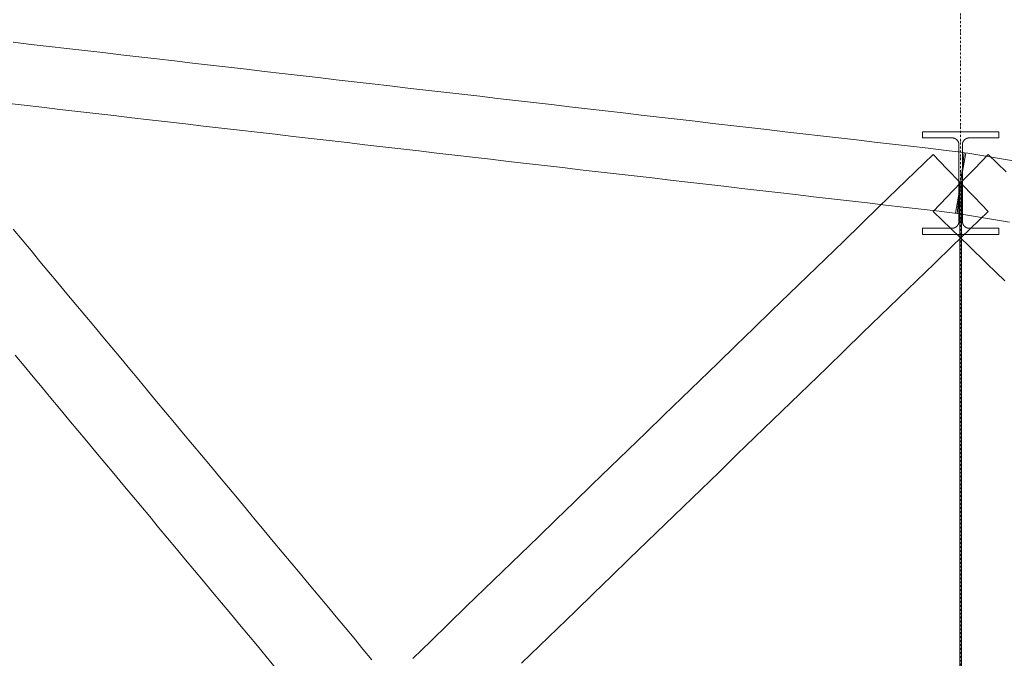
# Model space of a CAD drawing. Header units: millimetres. Extents: x -176817 to 571382, y -58489 to 156123.
# Tile 347 of 364: x 550642 to 554500, y -9664 to -7164. Entities that reach past the tile are written whole.
import ezdxf

# ---------------------------------------------------------------- set-up
doc = ezdxf.new("R2010")
doc.units = ezdxf.units.MM
doc.header["$LTSCALE"] = 0.2
doc.linetypes.add('DASHDOT', pattern=[25.4, 12.7, -6.35, 0, -6.35])
doc.layers.get('0').update_dxf_attribs({"lineweight": 13})
doc.layers.add('ARF2000E0_BEARING_ROOF_KANTAVAT_KATTO', color=7, linetype='Continuous', lineweight=13)

msp = doc.modelspace()

# ---------------------------------------------------------------- linework, layer by layer
at = {"color": 252, "linetype": 'DASHDOT', "ltscale": 3}
msp.add_line((554328.6662, 20227.7292), (554328.6662, -30771.4395), dxfattribs=at)
at = {"layer": 'ARF2000E0_BEARING_ROOF_KANTAVAT_KATTO'}
for points in [[(554314.8598, -7921.8795), (554321.763, -7862.2779), (554328.6662, -7802.6763), (554335.5694, -7743.0748), (554342.4726, -7683.4732), (554272.1601, -7675.3295), (554201.8476, -7667.1857), (554131.5351, -7659.042), (554061.2226, -7650.8982), (553990.9101, -7642.7545), (553920.5976, -7634.6107), (553850.2851, -7626.467), (553779.9726, -7618.3232), (553709.6601, -7610.1795), (553639.3476, -7602.0357), (553569.0351, -7593.892), (553498.7226, -7585.7482), (553428.4101, -7577.6045), (553358.0976, -7569.4607), (553287.7851, -7561.317), (553217.4726, -7553.1732), (553147.1601, -7545.0295), (553076.8476, -7536.8857), (553006.5351, -7528.742), (552936.2226, -7520.5982), (552865.9101, -7512.4545), (552795.5976, -7504.3107), (552725.2851, -7496.167), (552654.9726, -7488.0232), (552584.6601, -7479.8795), (552514.3476, -7471.7357), (552444.0351, -7463.592), (552373.7226, -7455.4482), (552303.4101, -7447.3045), (552233.0976, -7439.1607), (552162.7851, -7431.017), (552092.4726, -7422.8732), (552022.1601, -7414.7295), (551951.8476, -7406.5857), (551881.5351, -7398.442), (551811.2226, -7390.2982), (551740.9101, -7382.1545), (551670.5976, -7374.0107), (551600.2851, -7365.867), (551529.9726, -7357.7232), (551459.6601, -7349.5795), (551389.3476, -7341.4357), (551319.0351, -7333.292), (551248.7226, -7325.1482), (551178.4101, -7317.0045), (551108.0976, -7308.8607), (551037.7851, -7300.717), (550967.4726, -7292.5732), (550897.1601, -7284.4295), (550826.8476, -7276.2857), (550756.5351, -7268.142), (550686.2226, -7259.9982), (550615.9101, -7251.8545)], [(550588.2973, -7490.2607), (550658.6098, -7498.4045), (550728.9223, -7506.5482), (550799.2348, -7514.692), (550869.5473, -7522.8357), (550939.8598, -7530.9795), (551010.1723, -7539.1232), (551080.4848, -7547.267), (551150.7973, -7555.4107), (551221.1098, -7563.5545), (551291.4223, -7571.6982), (551361.7348, -7579.842), (551432.0473, -7587.9857), (551502.3598, -7596.1295), (551572.6723, -7604.2732), (551642.9848, -7612.417), (551713.2973, -7620.5607), (551783.6098, -7628.7045), (551853.9223, -7636.8482), (551924.2348, -7644.992), (551994.5473, -7653.1357), (552064.8598, -7661.2795), (552135.1723, -7669.4232), (552205.4848, -7677.567), (552275.7973, -7685.7107), (552346.1098, -7693.8545), (552416.4223, -7701.9982), (552486.7348, -7710.142), (552557.0473, -7718.2857), (552627.3598, -7726.4295), (552697.6723, -7734.5732), (552767.9848, -7742.717), (552838.2973, -7750.8607), (552908.6098, -7759.0045), (552978.9223, -7767.1482), (553049.2348, -7775.292), (553119.5473, -7783.4357), (553189.8598, -7791.5795), (553260.1723, -7799.7232), (553330.4848, -7807.867), (553400.7973, -7816.0107), (553471.1098, -7824.1545), (553541.4223, -7832.2982), (553611.7348, -7840.442), (553682.0473, -7848.5857), (553752.3598, -7856.7295), (553822.6723, -7864.8732), (553892.9848, -7873.017), (553963.2973, -7881.1607), (554033.6098, -7889.3045), (554103.9223, -7897.4482), (554174.2348, -7905.592), (554244.5473, -7913.7357), (554314.8598, -7921.8795)], [(554335.4162, -7802.6763), (554335.4162, -7728.0227), (554335.4162, -7653.369), (554335.4243, -7652.7049), (554335.4487, -7652.0416), (554335.4893, -7651.3793), (554335.5461, -7650.7182), (554335.6191, -7650.0588), (554335.7081, -7649.4012), (554335.8133, -7648.7458), (554335.9346, -7648.0929), (554336.0716, -7647.444), (554336.2244, -7646.7988), (554336.3929, -7646.1578), (554336.577, -7645.5212), (554336.7766, -7644.8892), (554336.9916, -7644.2623), (554337.222, -7643.6406), (554337.4676, -7643.0245), (554337.7286, -7642.4137), (554338.0044, -7641.8098), (554338.2948, -7641.213), (554338.5997, -7640.6237), (554338.919, -7640.0419), (554339.2524, -7639.4681), (554339.6, -7638.9025), (554339.9614, -7638.3452), (554340.3361, -7637.7977), (554340.7238, -7637.2597), (554341.1245, -7636.7315), (554341.538, -7636.2134), (554341.9641, -7635.7056), (554342.4026, -7635.2083), (554342.8532, -7634.7217), (554343.3158, -7634.2462), (554343.7901, -7633.782), (554344.2755, -7633.3299), (554344.7716, -7632.8899), (554345.2782, -7632.4623), (554345.7952, -7632.0473), (554346.3223, -7631.645), (554346.8594, -7631.2557), (554347.4061, -7630.8795), (554347.962, -7630.5167), (554348.5265, -7630.1679), (554349.0993, -7629.8331), (554349.68, -7629.5125), (554350.2684, -7629.2063), (554350.8643, -7628.9147), (554351.4673, -7628.6377), (554352.0772, -7628.3755), (554352.6928, -7628.1286), (554353.314, -7627.897), (554353.9406, -7627.6809), (554354.5721, -7627.4802), (554355.2084, -7627.2951), (554355.8492, -7627.1257), (554356.4941, -7626.9721), (554357.143, -7626.8343), (554357.7954, -7626.7124), (554358.4504, -7626.6067), (554359.1076, -7626.5172), (554359.7667, -7626.4438), (554360.4275, -7626.3868), (554361.0895, -7626.3459), (554361.7525, -7626.3214), (554362.4162, -7626.3133), (554420.5412, -7626.3133), (554478.6662, -7626.3133), (554478.6662, -7602.2637), (554403.6662, -7602.2637), (554328.6662, -7602.2637), (554253.6662, -7602.2637), (554178.6662, -7602.2637), (554178.6662, -7626.3133), (554236.7912, -7626.3133), (554294.9162, -7626.3133), (554295.5803, -7626.3214), (554296.2437, -7626.346), (554296.906, -7626.3868), (554297.5671, -7626.444), (554298.2265, -7626.5174), (554298.8841, -7626.607), (554299.5394, -7626.7129), (554300.1922, -7626.8348), (554300.841, -7626.9727), (554301.4859, -7627.1264), (554302.1267, -7627.2959), (554302.763, -7627.481), (554303.3946, -7627.6818), (554304.0211, -7627.898), (554304.6423, -7628.1296), (554305.2579, -7628.3766), (554305.8681, -7628.639), (554306.4713, -7628.9162), (554307.0674, -7629.2081), (554307.656, -7629.5144), (554308.2369, -7629.8352), (554308.8098, -7630.1702), (554309.3745, -7630.5193), (554309.9307, -7630.8824), (554310.4772, -7631.2586), (554311.014, -7631.648), (554311.541, -7632.0503), (554312.0579, -7632.4653), (554312.5644, -7632.893), (554313.0603, -7633.333), (554313.5455, -7633.7851), (554314.0196, -7634.2492), (554314.4823, -7634.725), (554314.9329, -7635.2117), (554315.3713, -7635.7091), (554315.7974, -7636.2171), (554316.2108, -7636.7354), (554316.6115, -7637.2637), (554316.9993, -7637.8019), (554317.3739, -7638.3497), (554317.7351, -7638.9067), (554318.0824, -7639.4721), (554318.4156, -7640.0458), (554318.7346, -7640.6273), (554319.0393, -7641.2165), (554319.3295, -7641.8131), (554319.6051, -7642.4167), (554319.8659, -7643.0272), (554320.1115, -7643.6434), (554320.3418, -7644.265), (554320.5567, -7644.892), (554320.7562, -7645.5239), (554320.9402, -7646.1605), (554321.1087, -7646.8015), (554321.2614, -7647.4466), (554321.3984, -7648.0956), (554321.5195, -7648.7481), (554321.6246, -7649.4032), (554321.7136, -7650.0605), (554321.7864, -7650.7196), (554321.8432, -7651.3803), (554321.8837, -7652.0423), (554321.9081, -7652.7053), (554321.9162, -7653.369), (554321.9162, -7728.0227), (554321.9162, -7802.6763), (554335.4162, -7802.6763)], [(554436.4663, -7914.0503), (554382.5662, -7858.3633), (554328.6662, -7802.6763), (554274.7662, -7746.9894), (554220.8662, -7691.3024), (554150.5537, -7759.3587), (554080.2412, -7827.4149), (554009.9287, -7895.4712), (553939.6162, -7963.5274), (553869.3037, -8031.5837), (553798.9912, -8099.6399), (553728.6787, -8167.6962), (553658.3662, -8235.7524), (553588.0537, -8303.8087), (553517.7412, -8371.8649), (553447.4287, -8439.9212), (553377.1162, -8507.9774), (553306.8037, -8576.0337), (553236.4912, -8644.0899), (553166.1787, -8712.1462), (553095.8662, -8780.2024), (553025.5537, -8848.2587), (552955.2412, -8916.3149), (552884.9287, -8984.3712), (552814.6162, -9052.4274), (552744.3037, -9120.4837), (552673.9912, -9188.5399), (552603.6787, -9256.5962), (552533.3662, -9324.6524), (552463.0537, -9392.7087), (552392.7412, -9460.7649), (552322.4287, -9528.8212), (552252.1162, -9596.8774), (552181.8037, -9664.9337)], [(554506.7788, -7759.3587), (554436.4663, -7691.3024), (554382.5662, -7746.9894), (554328.6662, -7802.6763), (554274.7662, -7858.3633), (554220.8662, -7914.0503), (554291.1787, -7982.1065), (554361.4912, -8050.1628), (554431.8037, -8118.219), (554502.1162, -8186.2753)], [(554559.6053, -7720.0128), (554489.2928, -7708.1269), (554418.9803, -7696.2409), (554348.6678, -7684.355), (554338.667, -7743.5157), (554328.6662, -7802.6763), (554318.6654, -7861.837), (554308.6646, -7920.9977), (554378.9771, -7932.8836), (554449.2896, -7944.7695), (554519.6021, -7956.6555)], [(554478.6662, -8004.451), (554478.6662, -7980.238), (554420.5412, -7980.238), (554362.4162, -7980.238), (554361.75, -7980.2297), (554361.0845, -7980.2049), (554360.42, -7980.1635), (554359.757, -7980.1056), (554359.0955, -7980.0312), (554358.436, -7979.9404), (554357.7787, -7979.8332), (554357.124, -7979.7096), (554356.4729, -7979.5699), (554355.8257, -7979.4141), (554355.1827, -7979.2423), (554354.5444, -7979.0546), (554353.9108, -7978.8512), (554353.2824, -7978.6321), (554352.6595, -7978.3974), (554352.0423, -7978.1472), (554351.4319, -7977.882), (554350.8286, -7977.6019), (554350.2326, -7977.3071), (554349.6442, -7976.9977), (554349.0636, -7976.6739), (554348.4911, -7976.3357), (554347.9269, -7975.9835), (554347.3712, -7975.6172), (554346.8243, -7975.237), (554346.2872, -7974.8437), (554345.7601, -7974.4373), (554345.2432, -7974.0181), (554344.7368, -7973.5863), (554344.241, -7973.1422), (554343.7563, -7972.6859), (554343.2826, -7972.2176), (554342.8205, -7971.7376), (554342.3704, -7971.2467), (554341.9327, -7970.745), (554341.5075, -7970.2329), (554341.0949, -7969.7105), (554340.6952, -7969.1781), (554340.3084, -7968.6359), (554339.9349, -7968.0841), (554339.5753, -7967.5239), (554339.2296, -7966.9553), (554338.898, -7966.3786), (554338.5806, -7965.7941), (554338.2774, -7965.2021), (554337.9888, -7964.6027), (554337.7147, -7963.9964), (554337.4554, -7963.3833), (554337.2107, -7962.7634), (554336.9814, -7962.138), (554336.7673, -7961.5074), (554336.5687, -7960.8719), (554336.3855, -7960.2318), (554336.218, -7959.5873), (554336.066, -7958.9387), (554335.9298, -7958.2863), (554335.8097, -7957.6318), (554335.7054, -7956.9749), (554335.6172, -7956.3158), (554335.5449, -7955.6548), (554335.4886, -7954.9923), (554335.4484, -7954.3286), (554335.4243, -7953.6638), (554335.4162, -7952.9985), (554335.4162, -7877.8374), (554335.4162, -7802.6763), (554321.9162, -7802.6763), (554321.9162, -7877.8374), (554321.9162, -7952.9985), (554321.9081, -7953.6644), (554321.8839, -7954.3297), (554321.8436, -7954.994), (554321.7873, -7955.6571), (554321.7149, -7956.3185), (554321.6265, -7956.9782), (554321.5221, -7957.6357), (554321.4017, -7958.2907), (554321.2655, -7958.9426), (554321.1136, -7959.5907), (554320.946, -7960.2348), (554320.7629, -7960.8746), (554320.5643, -7961.5097), (554320.3504, -7962.1399), (554320.1211, -7962.7649), (554319.8766, -7963.3844), (554319.617, -7963.998), (554319.3427, -7964.6048), (554319.0537, -7965.2046), (554318.7503, -7965.797), (554318.4326, -7966.3819), (554318.1006, -7966.959), (554317.7546, -7967.528), (554317.3945, -7968.0886), (554317.0216, -7968.6394), (554316.6354, -7969.1806), (554316.2362, -7969.7122), (554315.8242, -7970.2338), (554315.3996, -7970.7451), (554314.9626, -7971.246), (554314.5133, -7971.7362), (554314.0519, -7972.2154), (554313.5782, -7972.6839), (554313.0933, -7973.1404), (554312.5975, -7973.5847), (554312.091, -7974.0166), (554311.574, -7974.4359), (554311.0468, -7974.8424), (554310.5095, -7975.236), (554309.9624, -7975.6164), (554309.4066, -7975.9828), (554308.8422, -7976.3352), (554308.2694, -7976.6735), (554307.6885, -7976.9975), (554307.0998, -7977.3071), (554306.5035, -7977.602), (554305.8999, -7977.8822), (554305.2893, -7978.1475), (554304.6716, -7978.3979), (554304.0481, -7978.6327), (554303.4192, -7978.852), (554302.7852, -7979.0555), (554302.1464, -7979.2432), (554301.5029, -7979.415), (554300.8552, -7979.5709), (554300.2035, -7979.7106), (554299.5494, -7979.834), (554298.8927, -7979.941), (554298.2338, -7980.0316), (554297.5729, -7980.1058), (554296.9105, -7980.1636), (554296.2466, -7980.2049), (554295.5818, -7980.2298), (554294.9162, -7980.238), (554236.7912, -7980.238), (554178.6662, -7980.238), (554178.6662, -8004.451), (554253.6662, -8004.451), (554328.6662, -8004.451), (554403.6662, -8004.451), (554478.6662, -8004.451)], [(554325.6662, -7802.6763), (554325.6662, -7870.7326), (554325.6662, -7938.7888), (554325.6662, -8006.8451), (554325.6662, -8074.9013), (554325.6662, -8142.9576), (554325.6662, -8211.0138), (554325.6662, -8279.0701), (554325.6662, -8347.1263), (554325.6662, -8415.1826), (554325.6662, -8483.2388), (554325.6662, -8551.2951), (554325.6662, -8619.3513), (554325.6662, -8687.4076), (554325.6662, -8755.4638), (554325.6662, -8823.5201), (554325.6662, -8891.5763), (554325.6662, -8959.6326), (554325.6662, -9027.6888), (554325.6662, -9095.7451), (554325.6662, -9163.8013), (554325.6662, -9231.8576), (554325.6662, -9299.9138), (554325.6662, -9367.9701), (554325.6662, -9436.0263), (554325.6662, -9504.0826), (554325.6662, -9572.1388), (554325.6662, -9640.1951), (554325.6662, -9708.2513)], [(554331.6662, -9708.2513), (554331.6662, -9640.1951), (554331.6662, -9572.1388), (554331.6662, -9504.0826), (554331.6662, -9436.0263), (554331.6662, -9367.9701), (554331.6662, -9299.9138), (554331.6662, -9231.8576), (554331.6662, -9163.8013), (554331.6662, -9095.7451), (554331.6662, -9027.6888), (554331.6662, -8959.6326), (554331.6662, -8891.5763), (554331.6662, -8823.5201), (554331.6662, -8755.4638), (554331.6662, -8687.4076), (554331.6662, -8619.3513), (554331.6662, -8551.2951), (554331.6662, -8483.2388), (554331.6662, -8415.1826), (554331.6662, -8347.1263), (554331.6662, -8279.0701), (554331.6662, -8211.0138), (554331.6662, -8142.9576), (554331.6662, -8074.9013), (554331.6662, -8006.8451), (554331.6662, -7938.7888), (554331.6662, -7870.7326), (554331.6662, -7802.6763), (554325.6662, -7802.6763)], [(552608.3413, -9683.5128), (552678.6538, -9615.4565), (552748.9663, -9547.4003), (552819.2788, -9479.344), (552889.5913, -9411.2878), (552959.9038, -9343.2315), (553030.2163, -9275.1753), (553100.5288, -9207.119), (553170.8413, -9139.0628), (553241.1538, -9071.0065), (553311.4663, -9002.9503), (553381.7788, -8934.894), (553452.0913, -8866.8378), (553522.4038, -8798.7815), (553592.7163, -8730.7253), (553663.0288, -8662.669), (553733.3413, -8594.6128), (553803.6538, -8526.5565), (553873.9663, -8458.5003), (553944.2788, -8390.444), (554014.5913, -8322.3878), (554084.9038, -8254.3315), (554155.2163, -8186.2753), (554225.5288, -8118.219), (554295.8413, -8050.1628), (554366.1538, -7982.1065), (554436.4663, -7914.0503)], [(552021.9412, -9670.3667), (551986.7849, -9628.1948), (551951.6287, -9586.0229), (551916.4724, -9543.8511), (551881.3162, -9501.6792), (551846.1599, -9459.5073), (551811.0037, -9417.3354), (551775.8474, -9375.1636), (551740.6912, -9332.9917), (551705.5349, -9290.8198), (551670.3787, -9248.6479), (551635.2224, -9206.4761), (551600.0662, -9164.3042), (551564.9099, -9122.1323), (551529.7537, -9079.9604), (551494.5974, -9037.7886), (551459.4412, -8995.6167), (551424.2849, -8953.4448), (551389.1287, -8911.2729), (551353.9724, -8869.1011), (551318.8162, -8826.9292), (551283.6599, -8784.7573), (551248.5037, -8742.5854), (551213.3474, -8700.4136), (551178.1912, -8658.2417), (551143.0349, -8616.0698), (551107.8787, -8573.8979), (551072.7224, -8531.7261), (551037.5662, -8489.5542), (551002.4099, -8447.3823), (550967.2537, -8405.2104), (550932.0974, -8363.0386), (550896.9412, -8320.8667), (550861.7849, -8278.6948), (550826.6287, -8236.5229), (550791.4724, -8194.3511), (550756.3162, -8152.1792), (550721.1599, -8110.0073), (550686.0037, -8067.8354), (550650.8474, -8025.6636), (550615.6912, -7983.4917)], [(550623.6725, -8477.1954), (550658.8287, -8519.3672), (550693.985, -8561.5391), (550729.1412, -8603.711), (550764.2975, -8645.8829), (550799.4537, -8688.0547), (550834.61, -8730.2266), (550869.7662, -8772.3985), (550904.9225, -8814.5704), (550940.0787, -8856.7422), (550975.235, -8898.9141), (551010.3912, -8941.086), (551045.5475, -8983.2579), (551080.7037, -9025.4297), (551115.86, -9067.6016), (551151.0162, -9109.7735), (551186.1725, -9151.9454), (551221.3287, -9194.1172), (551256.485, -9236.2891), (551291.6412, -9278.461), (551326.7975, -9320.6329), (551361.9537, -9362.8047), (551397.11, -9404.9766), (551432.2662, -9447.1485), (551467.4225, -9489.3204), (551502.5787, -9531.4922), (551537.735, -9573.6641), (551572.8912, -9615.836), (551608.0475, -9658.0079), (551643.2037, -9700.1797)]]:
    msp.add_lwpolyline(points, dxfattribs=at)

doc.saveas('drawing.dxf')
